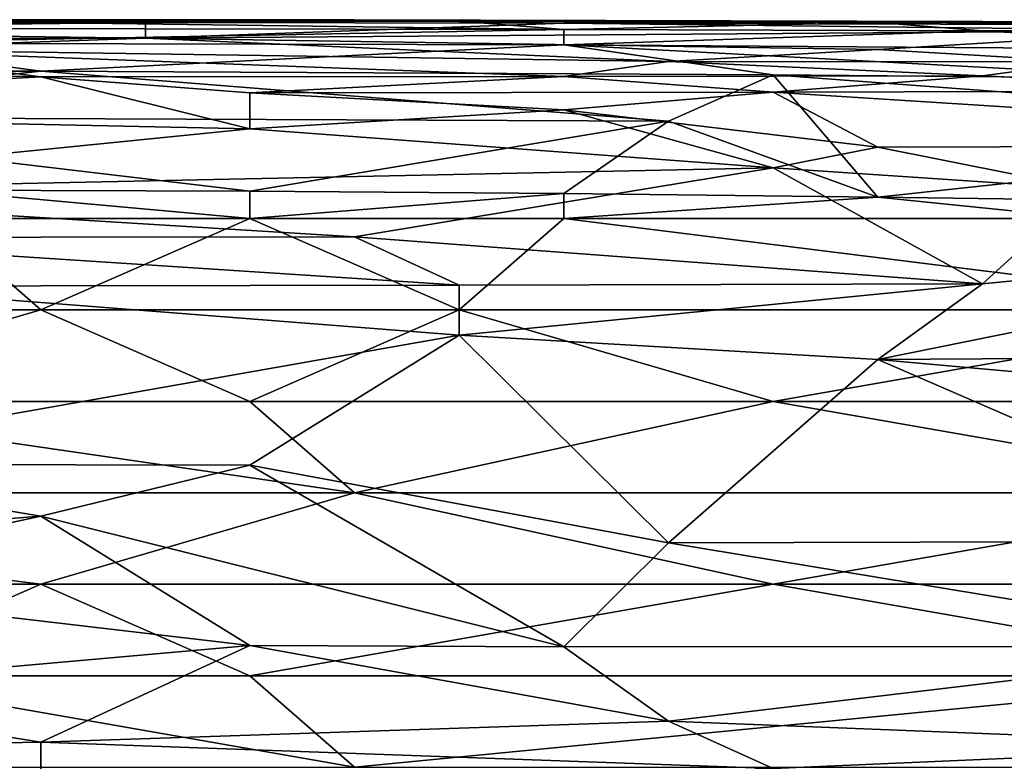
# Model space of a CAD drawing. Extents: x -161 to 11, y -10 to 160.
# Tile 325 of 499: x 0.3395 to 0.3815, y 0.3251 to 0.3567. Entities that reach past the tile are written whole.
import ezdxf

# ---------------------------------------------------------------- set-up
doc = ezdxf.new("R2010")
doc.units = 0
doc.header["$MEASUREMENT"] = 0
doc.layers.get('0').update_dxf_attribs({"linetype": 'CONTINUOUS'})

msp = doc.modelspace()

# ---------------------------------------------------------------- linework, layer by layer
for points in [[(0.322481, 0.356591, 0.717581), (0.326952, 0.356743, 0.721487), (0.344836, 0.356617, 0.717581)], [(0.335894, 0.356677, 0.725394), (0.353778, 0.35674, 0.721487), (0.326952, 0.356743, 0.721487)], [(0.326952, 0.356743, 0.721487), (0.353778, 0.35674, 0.721487), (0.344836, 0.356617, 0.717581)], [(0.353778, 0.35674, 0.721487), (0.335894, 0.356677, 0.725394), (0.358249, 0.356683, 0.725394)], [(0.344836, 0.356617, 0.717581), (0.353778, 0.35674, 0.721487), (0.36272, 0.356602, 0.717581)], [(0.353778, 0.35674, 0.721487), (0.380604, 0.356662, 0.721487), (0.36272, 0.356602, 0.717581)], [(0.353778, 0.35674, 0.721487), (0.358249, 0.356683, 0.725394), (0.380604, 0.356662, 0.721487)], [(0.344836, 0.356617, 0.717581), (0.344836, 0.355949, 0.709769), (0.31801, 0.356317, 0.713675)], [(0.31801, 0.356317, 0.713675), (0.322481, 0.356591, 0.717581), (0.344836, 0.356617, 0.717581)], [(0.344836, 0.355949, 0.709769), (0.31801, 0.355939, 0.709769), (0.31801, 0.356317, 0.713675)], [(0.335894, 0.356368, 0.7293), (0.331423, 0.355738, 0.733206), (0.36272, 0.356322, 0.7293)], [(0.36272, 0.355665, 0.733206), (0.36272, 0.356322, 0.7293), (0.331423, 0.355738, 0.733206)], [(0.36272, 0.356322, 0.7293), (0.358249, 0.356683, 0.725394), (0.335894, 0.356677, 0.725394)], [(0.335894, 0.356677, 0.725394), (0.335894, 0.356368, 0.7293), (0.36272, 0.356322, 0.7293)], [(0.36272, 0.356602, 0.717581), (0.344836, 0.355949, 0.709769), (0.344836, 0.356617, 0.717581)], [(0.36272, 0.356602, 0.717581), (0.389546, 0.356281, 0.713675), (0.344836, 0.355949, 0.709769)], [(0.358249, 0.356683, 0.725394), (0.36272, 0.356322, 0.7293), (0.376133, 0.356627, 0.725394)], [(0.358249, 0.356683, 0.725394), (0.376133, 0.356627, 0.725394), (0.380604, 0.356662, 0.721487)], [(0.380604, 0.356662, 0.721487), (0.389546, 0.35653, 0.717581), (0.36272, 0.356602, 0.717581)], [(0.380604, 0.356268, 0.7293), (0.376133, 0.356627, 0.725394), (0.36272, 0.356322, 0.7293)], [(0.36272, 0.356602, 0.717581), (0.389546, 0.35653, 0.717581), (0.389546, 0.356281, 0.713675)], [(0.36272, 0.356322, 0.7293), (0.36272, 0.355665, 0.733206), (0.380604, 0.356268, 0.7293)], [(0.380604, 0.356662, 0.721487), (0.376133, 0.356627, 0.725394), (0.411901, 0.356541, 0.721487)], [(0.402959, 0.356495, 0.725394), (0.376133, 0.356627, 0.725394), (0.380604, 0.356268, 0.7293)], [(0.411901, 0.356541, 0.721487), (0.376133, 0.356627, 0.725394), (0.402959, 0.356495, 0.725394)], [(0.380604, 0.356662, 0.721487), (0.411901, 0.356541, 0.721487), (0.389546, 0.35653, 0.717581)], [(0.402959, 0.356495, 0.725394), (0.380604, 0.356268, 0.7293), (0.416373, 0.356045, 0.7293)], [(0.31801, 0.355939, 0.709769), (0.344836, 0.355949, 0.709769), (0.331423, 0.355483, 0.705862)], [(0.331423, 0.355483, 0.705862), (0.344836, 0.355949, 0.709769), (0.367191, 0.354952, 0.701956)], [(0.389546, 0.356281, 0.713675), (0.376133, 0.355467, 0.705862), (0.344836, 0.355949, 0.709769)], [(0.367191, 0.354952, 0.701956), (0.344836, 0.355949, 0.709769), (0.376133, 0.355467, 0.705862)], [(0.380604, 0.356268, 0.7293), (0.36272, 0.355665, 0.733206), (0.394017, 0.355462, 0.733206)], [(0.376133, 0.355467, 0.705862), (0.389546, 0.356281, 0.713675), (0.385075, 0.354938, 0.701956)], [(0.394017, 0.355462, 0.733206), (0.416373, 0.356045, 0.7293), (0.380604, 0.356268, 0.7293)], [(0.313539, 0.354909, 0.701956), (0.331423, 0.355483, 0.705862), (0.340365, 0.354299, 0.69805)], [(0.331423, 0.355738, 0.733206), (0.322481, 0.354538, 0.737112), (0.340365, 0.354549, 0.737112)], [(0.36272, 0.355665, 0.733206), (0.331423, 0.355738, 0.733206), (0.340365, 0.354549, 0.737112)], [(0.36272, 0.354319, 0.69805), (0.331423, 0.355483, 0.705862), (0.367191, 0.354952, 0.701956)], [(0.36272, 0.354319, 0.69805), (0.340365, 0.354299, 0.69805), (0.331423, 0.355483, 0.705862)], [(0.36272, 0.355665, 0.733206), (0.340365, 0.354549, 0.737112), (0.371662, 0.354384, 0.737112)], [(0.371662, 0.354384, 0.737112), (0.389546, 0.354233, 0.737112), (0.36272, 0.355665, 0.733206)], [(0.394017, 0.355462, 0.733206), (0.36272, 0.355665, 0.733206), (0.389546, 0.354233, 0.737112)], [(0.367191, 0.354952, 0.701956), (0.376133, 0.355467, 0.705862), (0.385075, 0.354938, 0.701956)], [(0.340365, 0.354299, 0.69805), (0.313539, 0.352835, 0.690237), (0.313539, 0.354909, 0.701956)], [(0.380604, 0.354348, 0.69805), (0.36272, 0.354319, 0.69805), (0.367191, 0.354952, 0.701956)], [(0.385075, 0.354938, 0.701956), (0.380604, 0.354348, 0.69805), (0.367191, 0.354952, 0.701956)], [(0.380604, 0.354348, 0.69805), (0.385075, 0.354938, 0.701956), (0.394017, 0.353702, 0.694144)], [(0.313539, 0.352835, 0.690237), (0.340365, 0.354299, 0.69805), (0.349307, 0.352087, 0.686331)], [(0.322481, 0.352588, 0.741019), (0.367191, 0.352414, 0.741019), (0.340365, 0.354549, 0.737112)], [(0.340365, 0.354549, 0.737112), (0.322481, 0.354538, 0.737112), (0.322481, 0.352588, 0.741019)], [(0.340365, 0.354549, 0.737112), (0.367191, 0.352414, 0.741019), (0.371662, 0.354384, 0.737112)], [(0.36272, 0.354319, 0.69805), (0.349307, 0.353623, 0.694144), (0.340365, 0.354299, 0.69805)], [(0.349307, 0.353623, 0.694144), (0.349307, 0.352087, 0.686331), (0.340365, 0.354299, 0.69805)], [(0.349307, 0.353623, 0.694144), (0.36272, 0.354319, 0.69805), (0.371662, 0.353648, 0.694144)], [(0.380604, 0.354348, 0.69805), (0.371662, 0.353648, 0.694144), (0.36272, 0.354319, 0.69805)], [(0.367191, 0.352414, 0.741019), (0.376133, 0.349167, 0.744925), (0.371662, 0.354384, 0.737112)], [(0.402959, 0.35205, 0.741019), (0.371662, 0.354384, 0.737112), (0.376133, 0.349167, 0.744925)], [(0.389546, 0.354233, 0.737112), (0.371662, 0.354384, 0.737112), (0.402959, 0.35205, 0.741019)], [(0.371662, 0.353648, 0.694144), (0.380604, 0.354348, 0.69805), (0.394017, 0.353702, 0.694144)], [(0.36272, 0.352899, 0.690237), (0.349307, 0.353623, 0.694144), (0.371662, 0.353648, 0.694144)], [(0.349307, 0.352087, 0.686331), (0.349307, 0.353623, 0.694144), (0.36272, 0.352899, 0.690237)], [(0.36272, 0.352899, 0.690237), (0.371662, 0.353648, 0.694144), (0.376133, 0.3513, 0.682425)], [(0.371662, 0.353648, 0.694144), (0.394017, 0.353702, 0.694144), (0.40743, 0.351388, 0.682425)], [(0.376133, 0.3513, 0.682425), (0.371662, 0.353648, 0.694144), (0.40743, 0.351388, 0.682425)], [(0.349307, 0.352087, 0.686331), (0.322481, 0.349385, 0.674612), (0.313539, 0.352835, 0.690237)], [(0.367191, 0.352414, 0.741019), (0.322481, 0.352588, 0.741019), (0.349307, 0.349418, 0.744925)], [(0.349307, 0.349418, 0.744925), (0.322481, 0.352588, 0.741019), (0.335894, 0.34946, 0.744925)], [(0.36272, 0.352899, 0.690237), (0.371662, 0.350412, 0.678519), (0.349307, 0.352087, 0.686331)], [(0.376133, 0.3513, 0.682425), (0.371662, 0.350412, 0.678519), (0.36272, 0.352899, 0.690237)], [(0.36272, 0.349319, 0.744925), (0.367191, 0.352414, 0.741019), (0.349307, 0.349418, 0.744925)], [(0.376133, 0.349167, 0.744925), (0.367191, 0.352414, 0.741019), (0.36272, 0.349319, 0.744925)], [(0.322481, 0.349385, 0.674612), (0.349307, 0.352087, 0.686331), (0.371662, 0.350412, 0.678519)], [(0.376133, 0.349167, 0.744925), (0.402959, 0.348808, 0.744925), (0.402959, 0.35205, 0.741019)], [(0.385075, 0.349517, 0.674612), (0.371662, 0.350412, 0.678519), (0.376133, 0.3513, 0.682425)], [(0.40743, 0.351388, 0.682425), (0.385075, 0.349517, 0.674612), (0.376133, 0.3513, 0.682425)], [(0.353778, 0.347466, 0.6668), (0.322481, 0.349385, 0.674612), (0.371662, 0.350412, 0.678519)], [(0.353778, 0.347466, 0.6668), (0.371662, 0.350412, 0.678519), (0.380604, 0.345463, 0.658987)], [(0.371662, 0.350412, 0.678519), (0.385075, 0.349517, 0.674612), (0.380604, 0.345463, 0.658987)], [(0.326952, 0.347445, 0.6668), (0.322481, 0.349385, 0.674612), (0.353778, 0.347466, 0.6668)], [(0.349307, 0.348255, 0.745982), (0.349307, 0.349418, 0.744925), (0.335894, 0.34946, 0.744925)], [(0.349307, 0.348255, 0.745982), (0.335894, 0.34946, 0.744925), (0.335894, 0.348255, 0.746043)], [(0.36272, 0.349319, 0.744925), (0.349307, 0.349418, 0.744925), (0.349307, 0.348255, 0.745982)], [(0.349307, 0.348255, 0.745982), (0.36272, 0.348255, 0.745876), (0.36272, 0.349319, 0.744925)], [(0.376133, 0.349167, 0.744925), (0.36272, 0.349319, 0.744925), (0.36272, 0.348255, 0.745876)], [(0.36272, 0.348255, 0.745876), (0.385075, 0.348255, 0.74565), (0.376133, 0.349167, 0.744925)], [(0.385075, 0.348255, 0.74565), (0.402959, 0.348808, 0.744925), (0.376133, 0.349167, 0.744925)], [(0.380604, 0.345463, 0.658987), (0.385075, 0.349517, 0.674612), (0.402959, 0.347652, 0.6668)], [(0.326952, 0.344349, 0.748712), (0.340365, 0.344349, 0.748697), (0.335894, 0.348255, 0.746043)], [(0.335894, 0.348255, 0.746043), (0.340365, 0.344349, 0.748697), (0.349307, 0.348255, 0.745982)], [(0.340365, 0.344349, 0.748697), (0.358249, 0.344349, 0.748527), (0.349307, 0.348255, 0.745982)], [(0.358249, 0.344349, 0.748527), (0.36272, 0.348255, 0.745876), (0.349307, 0.348255, 0.745982)], [(0.36272, 0.348255, 0.745876), (0.358249, 0.344349, 0.748527), (0.394017, 0.344349, 0.748279)], [(0.385075, 0.348255, 0.74565), (0.36272, 0.348255, 0.745876), (0.394017, 0.344349, 0.748279)], [(0.376133, 0.342233, 0.647269), (0.402959, 0.347652, 0.6668), (0.394017, 0.342345, 0.647269)], [(0.402959, 0.347652, 0.6668), (0.376133, 0.342233, 0.647269), (0.380604, 0.345463, 0.658987)], [(0.353778, 0.347466, 0.6668), (0.358249, 0.345407, 0.658987), (0.326952, 0.347445, 0.6668)], [(0.331423, 0.345356, 0.658987), (0.326952, 0.347445, 0.6668), (0.358249, 0.345407, 0.658987)], [(0.380604, 0.345463, 0.658987), (0.358249, 0.345407, 0.658987), (0.353778, 0.347466, 0.6668)], [(0.331423, 0.345356, 0.658987), (0.358249, 0.345407, 0.658987), (0.358249, 0.343265, 0.651175)], [(0.358249, 0.343265, 0.651175), (0.380604, 0.345463, 0.658987), (0.376133, 0.342233, 0.647269)], [(0.358249, 0.343265, 0.651175), (0.358249, 0.345407, 0.658987), (0.380604, 0.345463, 0.658987)], [(0.326952, 0.337757, 0.631644), (0.331423, 0.345356, 0.658987), (0.358249, 0.343265, 0.651175)], [(0.326952, 0.340443, 0.75036), (0.349307, 0.340443, 0.750222), (0.340365, 0.344349, 0.748697)], [(0.326952, 0.344349, 0.748712), (0.326952, 0.340443, 0.75036), (0.340365, 0.344349, 0.748697)], [(0.340365, 0.344349, 0.748697), (0.349307, 0.340443, 0.750222), (0.358249, 0.344349, 0.748527)], [(0.371662, 0.340443, 0.750027), (0.358249, 0.344349, 0.748527), (0.349307, 0.340443, 0.750222)], [(0.394017, 0.344349, 0.748279), (0.358249, 0.344349, 0.748527), (0.371662, 0.340443, 0.750027)], [(0.371662, 0.340443, 0.750027), (0.394017, 0.340443, 0.749891), (0.394017, 0.344349, 0.748279)], [(0.326952, 0.337757, 0.631644), (0.358249, 0.343265, 0.651175), (0.349307, 0.337713, 0.631644)], [(0.349307, 0.337713, 0.631644), (0.358249, 0.343265, 0.651175), (0.367191, 0.334395, 0.619925)], [(0.358249, 0.343265, 0.651175), (0.376133, 0.342233, 0.647269), (0.367191, 0.334395, 0.619925)], [(0.367191, 0.334395, 0.619925), (0.376133, 0.342233, 0.647269), (0.394017, 0.334471, 0.619925)], [(0.411901, 0.339025, 0.63555), (0.376133, 0.342233, 0.647269), (0.394017, 0.342345, 0.647269)], [(0.411901, 0.339025, 0.63555), (0.394017, 0.334471, 0.619925), (0.376133, 0.342233, 0.647269)], [(0.309068, 0.336537, 0.751526), (0.353778, 0.336537, 0.75125), (0.326952, 0.340443, 0.75036)], [(0.353778, 0.336537, 0.75125), (0.349307, 0.340443, 0.750222), (0.326952, 0.340443, 0.75036)], [(0.353778, 0.336537, 0.75125), (0.371662, 0.340443, 0.750027), (0.349307, 0.340443, 0.750222)], [(0.371662, 0.340443, 0.750027), (0.353778, 0.336537, 0.75125), (0.394017, 0.336537, 0.750935)], [(0.371662, 0.340443, 0.750027), (0.394017, 0.336537, 0.750935), (0.394017, 0.340443, 0.749891)], [(0.349307, 0.337713, 0.631644), (0.340365, 0.335532, 0.623831), (0.326952, 0.337757, 0.631644)], [(0.340365, 0.335532, 0.623831), (0.326952, 0.334498, 0.619925), (0.326952, 0.337757, 0.631644)], [(0.340365, 0.335532, 0.623831), (0.349307, 0.337713, 0.631644), (0.36272, 0.329958, 0.6043)], [(0.349307, 0.337713, 0.631644), (0.367191, 0.334395, 0.619925), (0.36272, 0.329958, 0.6043)], [(0.340365, 0.33263, 0.751815), (0.353778, 0.336537, 0.75125), (0.309068, 0.336537, 0.751526)], [(0.313539, 0.33263, 0.751972), (0.340365, 0.33263, 0.751815), (0.309068, 0.336537, 0.751526)], [(0.340365, 0.33263, 0.751815), (0.371662, 0.33263, 0.751613), (0.353778, 0.336537, 0.75125)], [(0.394017, 0.336537, 0.750935), (0.353778, 0.336537, 0.75125), (0.371662, 0.33263, 0.751613)], [(0.371662, 0.33263, 0.751613), (0.411901, 0.33263, 0.751269), (0.394017, 0.336537, 0.750935)], [(0.340365, 0.335532, 0.623831), (0.349307, 0.330009, 0.6043), (0.326952, 0.33263, 0.613134)], [(0.326952, 0.33263, 0.613134), (0.326952, 0.334498, 0.619925), (0.340365, 0.335532, 0.623831)], [(0.349307, 0.330009, 0.6043), (0.340365, 0.335532, 0.623831), (0.36272, 0.329958, 0.6043)], [(0.394017, 0.334471, 0.619925), (0.394017, 0.329972, 0.6043), (0.367191, 0.334395, 0.619925)], [(0.36272, 0.329958, 0.6043), (0.367191, 0.334395, 0.619925), (0.394017, 0.329972, 0.6043)], [(0.340365, 0.33263, 0.751815), (0.313539, 0.33263, 0.751972), (0.331423, 0.328724, 0.751853)], [(0.326952, 0.328042, 0.596487), (0.326952, 0.33263, 0.613134), (0.349307, 0.330009, 0.6043)], [(0.349307, 0.328724, 0.751793), (0.340365, 0.33263, 0.751815), (0.331423, 0.328724, 0.751853)], [(0.349307, 0.328724, 0.751793), (0.371662, 0.33263, 0.751613), (0.340365, 0.33263, 0.751815)], [(0.394017, 0.328724, 0.751461), (0.371662, 0.33263, 0.751613), (0.349307, 0.328724, 0.751793)], [(0.394017, 0.328724, 0.751461), (0.411901, 0.33263, 0.751269), (0.371662, 0.33263, 0.751613)], [(0.326952, 0.328042, 0.596487), (0.349307, 0.330009, 0.6043), (0.340365, 0.325885, 0.588675)], [(0.340365, 0.325885, 0.588675), (0.349307, 0.330009, 0.6043), (0.367191, 0.326786, 0.592581)], [(0.349307, 0.330009, 0.6043), (0.36272, 0.329958, 0.6043), (0.367191, 0.326786, 0.592581)], [(0.367191, 0.326786, 0.592581), (0.36272, 0.329958, 0.6043), (0.394017, 0.329972, 0.6043)], [(0.367191, 0.326786, 0.592581), (0.394017, 0.329972, 0.6043), (0.394017, 0.325735, 0.588675)], [(0.353778, 0.324818, 0.751294), (0.349307, 0.328724, 0.751793), (0.331423, 0.328724, 0.751853)], [(0.331423, 0.328724, 0.751853), (0.331423, 0.324818, 0.751376), (0.353778, 0.324818, 0.751294)], [(0.353778, 0.324818, 0.751294), (0.394017, 0.328724, 0.751461), (0.349307, 0.328724, 0.751793)], [(0.353778, 0.324818, 0.751294), (0.394017, 0.324818, 0.751008), (0.394017, 0.328724, 0.751461)], [(0.309068, 0.325321, 0.584769), (0.326952, 0.328042, 0.596487), (0.340365, 0.325885, 0.588675)], [(0.340365, 0.325885, 0.588675), (0.367191, 0.326786, 0.592581), (0.371662, 0.324762, 0.584769)], [(0.394017, 0.325735, 0.588675), (0.371662, 0.324762, 0.584769), (0.367191, 0.326786, 0.592581)], [(0.340365, 0.325885, 0.588675), (0.340365, 0.323, 0.576956), (0.309068, 0.325321, 0.584769)], [(0.371662, 0.324762, 0.584769), (0.340365, 0.323, 0.576956), (0.340365, 0.325885, 0.588675)], [(0.371662, 0.324762, 0.584769), (0.394017, 0.325735, 0.588675), (0.385075, 0.322789, 0.576956)], [(0.326952, 0.32222, 0.57305), (0.309068, 0.325321, 0.584769), (0.340365, 0.323, 0.576956)]]:
    msp.add_3dface(points)

doc.saveas('drawing.dxf')
